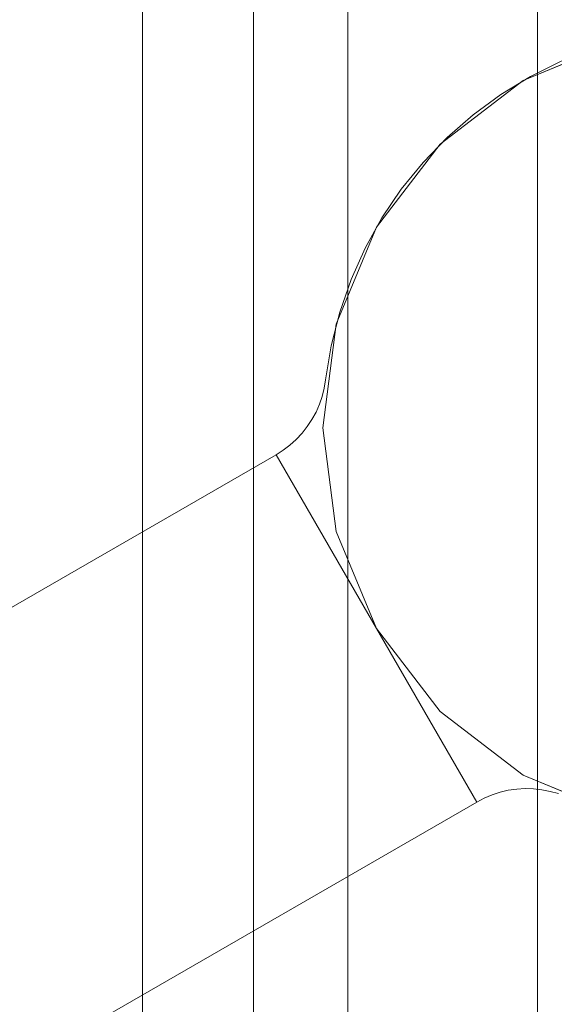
# Model space of a CAD drawing. Header units: inches. Extents: x -412 to -304, y -62 to 18.
# Tile 770 of 809: x -341.828 to -341.162, y 5.219 to 6.446. Entities that reach past the tile are written whole.
import ezdxf

# ---------------------------------------------------------------- set-up
doc = ezdxf.new("R2010")
doc.units = ezdxf.units.IN
doc.header["$LTSCALE"] = 32
doc.header["$MEASUREMENT"] = 0
for name, color, linetype, lineweight in [('Black', 7, 'Continuous', 18), ('DashLine', 7, 'Continuous', 13), ('Drawing', 7, 'Continuous', 18), ('Metal_1', 7, 'Continuous', 18), ('Metal_MP', 7, 'Continuous', 5), ('None', 7, 'Continuous', 18), ('SolidLine', 7, 'Continuous', 15), ('TFL_1', 7, 'Continuous', 13), ('Wood_1-H', 7, 'Continuous', 13), ('Wood_TBDDrawerbox', 7, 'Continuous', 18)]:
    doc.layers.add(name, color=color, linetype=linetype, lineweight=lineweight)

# ---------------------------------------------------------------- blocks, each defined once
blk = doc.blocks.new('Group-1')
at = {"layer": 'Metal_1', "invisible_edges": 13}
for points in [[(12.0197, -12.252, 68.2953), (12.2559, -25.5591, 68.2953), (119.6969, -25.5591, 68.2953), (12.0197, -12.252, 68.2953)], [(119.6969, -25.5591, 68.2953), (119.9331, -12.252, 68.2953), (12.0197, -12.252, 68.2953), (119.6969, -25.5591, 68.2953)], [(12.0197, -12.252, 68.0591), (12.2559, -25.5591, 68.0591), (119.6969, -25.5591, 68.0591), (12.0197, -12.252, 68.0591)], [(119.6969, -25.5591, 68.0591), (119.9331, -12.252, 68.0591), (12.0197, -12.252, 68.0591), (119.6969, -25.5591, 68.0591)]]:
    blk.add_3dface(points, dxfattribs=at)
blk = doc.blocks.new('Group-2')
at = {"layer": 'None'}
blk.add_blockref('Group-1', (0, 0), dxfattribs=at)
blk = doc.blocks.new('Group-3')
at = {"layer": 'None'}
blk.add_blockref('Group-2', (0, 0), dxfattribs=at)
blk = doc.blocks.new('SL Overhead (3D)')
at = {"layer": 'None'}
blk.add_blockref('Group-3', (0, 0), dxfattribs=at)
at = {"layer": 'Drawing', "color": 0, "flags": 1}
for tag in ['Tag', 'Catalog', 'Option1', 'Option2', 'Option3', 'Option4', 'Option5', 'Option6', 'Option7', 'Option8', 'Option9', 'Option10', 'Option11', 'Option12', 'Custom', 'FinishGroup', 'Discount', 'Item2', 'Item3', 'Item6', 'Item8', 'Item9', 'Item10', 'Item12', 'Item13', 'Item16', 'Item18', 'Item19', 'Item20', 'Item21', 'Item22', 'Item23', 'Item24', 'Item25', 'Item1', 'Item4', 'Item5', 'Item7', 'Item11', 'Item14', 'Item15', 'Item17']:
    blk.add_attdef(tag, (-52.521, 19.4184), '', height=0.00709, dxfattribs=at)
blk = doc.blocks.new('Group-6')
at = {"layer": 'TFL_1'}
for points in [[(12.7579, -29.9724, 22.874), (119.1752, -29.9724, 22.874), (119.1752, -12.0197, 22.874), (12.7579, -12.0197, 22.874)], [(12.7579, -12.7874, 7.9921), (119.1752, -12.7874, 7.9921), (119.1752, -29.9724, 7.9921), (12.7579, -29.9724, 7.9921)], [(12.7579, -13.5157, 8.7402), (12.7579, -29.9724, 8.7402), (119.1752, -29.9724, 8.7402), (119.1752, -13.5157, 8.7402)], [(12.7579, -13.5354, 22.126), (119.1752, -13.5354, 22.126), (119.1752, -29.9724, 22.126), (12.7579, -29.9724, 22.126)]]:
    blk.add_3dface(points, dxfattribs=at)
blk = doc.blocks.new('Group-12')
at = {"layer": 'Wood_TBDDrawerbox'}
for points in [[(49.2736, -28.9882, 10.5315), (82.5807, -28.9882, 10.5315), (82.5807, -17.2165, 10.5315), (49.2736, -17.2165, 10.5315)], [(49.5295, -17.2165, 10.0394), (82.3248, -17.2165, 10.0394), (82.3248, -28.7323, 10.0394), (49.5295, -28.7323, 10.0394)], [(82.3248, -17.2165, 9.5276), (82.3248, -29.2244, 9.5276), (82.8169, -29.2244, 9.5276), (82.8169, -17.2165, 9.5276)], [(82.3248, -17.2165, 10.2953), (82.3248, -29.2244, 10.2953), (82.3248, -29.2244, 9.5276), (82.3248, -17.2165, 9.5276)], [(82.5807, -17.2165, 10.2953), (82.5807, -29.2244, 10.2953), (82.3248, -29.2244, 10.2953), (82.3248, -17.2165, 10.2953)], [(82.3248, -17.2165, 10.5709), (82.3248, -29.2244, 10.5709), (82.5807, -29.2244, 10.5709), (82.5807, -17.2165, 10.5709)], [(82.3248, -17.2165, 18.8976), (82.3248, -29.2244, 18.8976), (82.3248, -29.2244, 10.5709), (82.3248, -17.2165, 10.5709)], [(82.8169, -17.2165, 18.8976), (82.8169, -29.2244, 18.8976), (82.3248, -29.2244, 18.8976), (82.3248, -17.2165, 18.8976)], [(82.3248, -17.2165, 10.0394), (82.3248, -17.2165, 10.2953), (82.3248, -28.7323, 10.2953), (82.3248, -28.7323, 10.0394)], [(82.5807, -17.2165, 10.5709), (82.5807, -29.2244, 10.5709), (82.5807, -29.2244, 10.2953), (82.5807, -17.2165, 10.2953)], [(82.5807, -17.2165, 10.2953), (82.5807, -17.2165, 10.5315), (82.5807, -28.9882, 10.5315), (82.5807, -28.9882, 10.2953)], [(82.8169, -17.2165, 9.5276), (82.8169, -29.2244, 9.5276), (82.8169, -17.2165, 9.5276)], [(82.8169, -17.2165, 9.5276), (82.8169, -29.2244, 9.5276), (82.8169, -29.2244, 9.5276)], [(82.8169, -17.2165, 9.5276), (82.8169, -29.2244, 9.5276), (82.8169, -29.2244, 18.8976), (82.8169, -17.2165, 18.8976)]]:
    blk.add_3dface(points, dxfattribs=at)
at = {"layer": 'Wood_TBDDrawerbox', "invisible_edges": 8}
blk.add_3dface([(82.3248, -28.7323, 10.2953), (82.3248, -17.2165, 10.2953), (82.5807, -17.2165, 10.2953), (82.5807, -28.9882, 10.2953)], dxfattribs=at)
blk = doc.blocks.new('Group-15')
at = {"layer": 'None'}
for name in ['Group-6', 'Group-12']:
    blk.add_blockref(name, (0, 0), dxfattribs=at)
blk = doc.blocks.new('SL Hanging Credenza (3D)')
at = {"layer": 'None'}
blk.add_blockref('Group-15', (0, 0), dxfattribs=at)
at = {"layer": 'Drawing', "color": 0, "flags": 1}
for tag in ['Tag', 'Catalog', 'Option1', 'Option2', 'Option3', 'Option4', 'Option5', 'Option6', 'Option7', 'Option8', 'Option9', 'Option10', 'Option11', 'Option12', 'Custom', 'FinishGroup', 'Discount', 'Item2', 'Item3', 'Item6', 'Item8', 'Item9', 'Item10', 'Item12', 'Item13', 'Item16', 'Item18', 'Item19', 'Item20', 'Item21', 'Item22', 'Item23', 'Item24', 'Item25', 'Item1', 'Item4', 'Item5', 'Item7', 'Item11', 'Item14', 'Item15', 'Item17']:
    blk.add_attdef(tag, (-52.5308, 13.8239), '', height=0.00709, dxfattribs=at)
blk = doc.blocks.new('Group-16')
at = {"layer": 'Wood_1-H', "invisible_edges": 8}
blk.add_3dface([(36.0039, 17.9921, 28.5412), (34.5479, 16.5361, 27.7008), (-34.5479, 16.5361, 27.7008), (-36.0039, 17.9921, 28.5412)], dxfattribs=at)
at = {"layer": 'Wood_1-H'}
for points in [[(-35.9849, 17.9731, 28.9808), (-34.5479, 16.5361, 28.9808), (34.5479, 16.5361, 28.9808), (35.9849, 17.9731, 28.9808)], [(-34.5479, 16.5361, 28.9808), (-34.5479, 16.5361, 27.7008), (34.5479, 16.5361, 27.7008), (34.5479, 16.5361, 28.9808)]]:
    blk.add_3dface(points, dxfattribs=at)
blk = doc.blocks.new('Group-20')
at = {"layer": 'Black'}
for points in [[(-34.5479, 16.5361, 28.9791), (34.5479, 16.5361, 28.9791), (34.5479, -16.5361, 28.9791), (-34.5479, -16.5361, 28.9791)], [(-34.5479, 16.5361, 27.7008), (34.5479, 16.5361, 27.7008), (34.5479, -16.5361, 27.7008), (-34.5479, -16.5361, 27.7008)], [(-34.5479, 16.5361, 27.7008), (-34.5479, 16.5361, 28.9791), (34.5479, 16.5361, 28.9791), (34.5479, 16.5361, 27.7008)]]:
    blk.add_3dface(points, dxfattribs=at)
at = {"layer": 'Wood_1-H'}
for points in [[(-35.9649, 17.9531, 28.9988), (35.9649, 17.9531, 28.9988), (35.9649, -17.9531, 28.9988), (-35.9649, -17.9531, 28.9988)], [(-35.9649, 17.9531, 28.9791), (35.9649, 17.9531, 28.9791), (35.9649, -17.9531, 28.9791), (-35.9649, -17.9531, 28.9791)]]:
    blk.add_3dface(points, dxfattribs=at)
at = {"layer": 'None'}
blk.add_blockref('Group-16', (0, 0), dxfattribs=at)
blk = doc.blocks.new('MPConf-Glide (3D)')
at = {"layer": 'Metal_MP'}
for points, invisible_edges in [([(-0.1294, -0.483, 0.25), (-0.483, 0.1294, 0.25), (-0.1294, 0.483, 0.25), (-0.1294, -0.483, 0.25)], 15), ([(-0.1294, -0.483), (-0.483, 0.1294), (-0.1294, 0.483), (-0.1294, -0.483)], 15), ([(-0.1294, 0.483, 0.25), (0.483, 0.1294, 0.25), (0.483, -0.1294, 0.25), (-0.1294, 0.483, 0.25)], 15), ([(-0.1294, 0.483, 0.25), (0.483, -0.1294, 0.25), (-0.1294, -0.483, 0.25), (-0.1294, 0.483, 0.25)], 15), ([(-0.1294, 0.483), (0.483, 0.1294), (0.483, -0.1294), (-0.1294, 0.483)], 15), ([(-0.1294, 0.483), (0.483, -0.1294), (-0.1294, -0.483), (-0.1294, 0.483)], 15), ([(-0.1294, -0.483, 0.25), (-0.483, -0.1294, 0.25), (-0.483, 0.1294, 0.25), (-0.1294, -0.483, 0.25)], 15), ([(-0.1294, -0.483), (-0.483, -0.1294), (-0.483, 0.1294), (-0.1294, -0.483)], 15), ([(0.483, 0.1294, 0.25), (0.5, 0, 0.25), (0.483, -0.1294, 0.25), (0.483, 0.1294, 0.25)], 12), ([(0.483, 0.1294), (0.5, 0), (0.483, -0.1294), (0.483, 0.1294)], 12), ([(-0.1294, -0.483, 0.25), (-0.3536, -0.3536, 0.25), (-0.483, -0.1294, 0.25), (-0.1294, -0.483, 0.25)], 15), ([(-0.1294, -0.483), (-0.3536, -0.3536), (-0.483, -0.1294), (-0.1294, -0.483)], 15), ([(0.483, -0.1294, 0.25), (0.1294, -0.483, 0.25), (-0.1294, -0.483, 0.25), (0.483, -0.1294, 0.25)], 15), ([(0.483, -0.1294), (0.1294, -0.483), (-0.1294, -0.483), (0.483, -0.1294)], 15), ([(0.483, -0.1294, 0.25), (0.3536, -0.3536, 0.25), (0.1294, -0.483, 0.25), (0.483, -0.1294, 0.25)], 15), ([(0.483, -0.1294), (0.3536, -0.3536), (0.1294, -0.483), (0.483, -0.1294)], 15), ([(0.483, -0.1294, 0.25), (0.433, -0.25, 0.25), (0.3536, -0.3536, 0.25), (0.483, -0.1294, 0.25)], 12), ([(0.483, -0.1294), (0.433, -0.25), (0.3536, -0.3536), (0.483, -0.1294)], 12), ([(-0.1294, -0.483, 0.25), (-0.25, -0.433, 0.25), (-0.3536, -0.3536, 0.25), (-0.1294, -0.483, 0.25)], 12), ([(-0.1294, -0.483), (-0.25, -0.433), (-0.3536, -0.3536), (-0.1294, -0.483)], 12), ([(0.3536, -0.3536, 0.25), (0.25, -0.433, 0.25), (0.1294, -0.483, 0.25), (0.3536, -0.3536, 0.25)], 12), ([(0.3536, -0.3536), (0.25, -0.433), (0.1294, -0.483), (0.3536, -0.3536)], 12), ([(0.1294, -0.483, 0.25), (0, -0.5, 0.25), (-0.1294, -0.483, 0.25), (0.1294, -0.483, 0.25)], 12), ([(0.1294, -0.483), (0, -0.5), (-0.1294, -0.483), (0.1294, -0.483)], 12)]:
    blk.add_3dface(points, dxfattribs=dict(at, invisible_edges=invisible_edges))
for points in [[(0.5, 0), (0.5, 0, 0.25), (0.483, 0.1294, 0.25), (0.483, 0.1294)], [(0.483, -0.1294), (0.483, -0.1294, 0.25), (0.5, 0, 0.25), (0.5, 0)], [(0.433, -0.25), (0.433, -0.25, 0.25), (0.483, -0.1294, 0.25), (0.483, -0.1294)], [(0.3536, -0.3536), (0.3536, -0.3536, 0.25), (0.433, -0.25, 0.25), (0.433, -0.25)], [(-0.3536, -0.3536), (-0.3536, -0.3536, 0.25), (-0.25, -0.433, 0.25), (-0.25, -0.433)], [(0.25, -0.433), (0.25, -0.433, 0.25), (0.3536, -0.3536, 0.25), (0.3536, -0.3536)], [(-0.25, -0.433), (-0.25, -0.433, 0.25), (-0.1294, -0.483, 0.25), (-0.1294, -0.483)], [(0.1294, -0.483), (0.1294, -0.483, 0.25), (0.25, -0.433, 0.25), (0.25, -0.433)], [(-0.1294, -0.483), (-0.1294, -0.483, 0.25), (0, -0.5, 0.25), (0, -0.5)], [(0, -0.5), (0, -0.5, 0.25), (0.1294, -0.483, 0.25), (0.1294, -0.483)]]:
    blk.add_3dface(points, dxfattribs=at)
blk = doc.blocks.new('MP-Leg-502-89 (3D)')
at = {"layer": 'Metal_MP'}
for points, invisible_edges in [([(-19.8241, 0.4972, 1.8125), (-19.8667, 0.4908, 1.8125), (-19.5715, 0.4585, 1.8125)], 10), ([(-19.5715, 0.4585, 0.3125), (-19.8667, 0.4908, 0.3125), (-19.8241, 0.4972, 0.3125)], 9), ([(-19.5715, 0.4585, 1.8125), (-19.7381, 0.4989, 1.8125), (-19.7811, 0.4999, 1.8125), (-19.8241, 0.4972, 1.8125)], 9), ([(-19.8241, 0.4972, 0.3125), (-19.8241, 0.4972, 1.8125), (-19.7811, 0.4999, 1.8125), (-19.7811, 0.4999, 0.3125)], 5), ([(-19.8241, 0.4972, 0.3125), (-19.7811, 0.4999, 0.3125), (-19.7381, 0.4989, 0.3125), (-19.5715, 0.4585, 0.3125)], 12), ([(-19.7811, 0.4999, 0.3125), (-19.7811, 0.4999, 1.8125), (-19.7381, 0.4989, 1.8125), (-19.7381, 0.4989, 0.3125)], 5), ([(-19.6953, 0.4942, 1.8125), (-19.7381, 0.4989, 1.8125), (-19.5715, 0.4585, 1.8125)], 10), ([(-19.7381, 0.4989, 0.3125), (-19.7381, 0.4989, 1.8125), (-19.6953, 0.4942, 1.8125), (-19.6953, 0.4942, 0.3125)], 5), ([(-19.5715, 0.4585, 0.3125), (-19.7381, 0.4989, 0.3125), (-19.6953, 0.4942, 0.3125)], 9), ([(-19.5715, 0.4585, 1.8125), (-19.6117, 0.4739, 1.8125), (-19.6531, 0.4859, 1.8125), (-19.6953, 0.4942, 1.8125)], 8), ([(-19.6953, 0.4942, 0.3125), (-19.6953, 0.4942, 1.8125), (-19.6531, 0.4859, 1.8125), (-19.6531, 0.4859, 0.3125)], 5), ([(-19.6953, 0.4942, 0.3125), (-19.6531, 0.4859, 0.3125), (-19.6117, 0.4739, 0.3125), (-19.5715, 0.4585, 0.3125)], 8), ([(-19.461, 0.3923, 1.8125), (-19.8667, 0.4908, 1.8125), (-19.9086, 0.4807, 1.8125), (-19.9494, 0.4671, 1.8125)], 9), ([(-19.9494, 0.4671, 0.3125), (-19.9086, 0.4807, 0.3125), (-19.8667, 0.4908, 0.3125), (-19.461, 0.3923, 0.3125)], 12), ([(-19.8667, 0.4908, 1.8125), (-19.461, 0.3923, 1.8125), (-19.4959, 0.4175, 1.8125)], 9), ([(-19.4959, 0.4175, 1.8125), (-19.5328, 0.4396, 1.8125), (-19.5715, 0.4585, 1.8125), (-19.8667, 0.4908, 1.8125)], 12), ([(-19.8667, 0.4908, 0.3125), (-19.5715, 0.4585, 0.3125), (-19.5328, 0.4396, 0.3125), (-19.4959, 0.4175, 0.3125)], 9), ([(-19.4959, 0.4175, 0.3125), (-19.461, 0.3923, 0.3125), (-19.8667, 0.4908, 0.3125)], 10), ([(-19.6531, 0.4859, 0.3125), (-19.6531, 0.4859, 1.8125), (-19.6117, 0.4739, 1.8125), (-19.6117, 0.4739, 0.3125)], 5), ([(-19.9494, 0.4671, 1.8125), (-19.9889, 0.45, 1.8125), (-19.461, 0.3923, 1.8125)], 10), ([(-19.461, 0.3923, 0.3125), (-19.9889, 0.45, 0.3125), (-19.9494, 0.4671, 0.3125)], 9), ([(-19.6117, 0.4739, 0.3125), (-19.6117, 0.4739, 1.8125), (-19.5715, 0.4585, 1.8125), (-19.5715, 0.4585, 0.3125)], 5), ([(-19.5715, 0.4585, 0.3125), (-19.5715, 0.4585, 1.8125), (-19.5328, 0.4396, 1.8125), (-19.5328, 0.4396, 0.3125)], 5), ([(-19.9889, 0.45, 1.8125), (-20.0268, 0.4296, 1.8125), (-19.461, 0.3923, 1.8125)], 10), ([(-19.461, 0.3923, 0.3125), (-20.0268, 0.4296, 0.3125), (-19.9889, 0.45, 0.3125)], 9), ([(-19.5328, 0.4396, 0.3125), (-19.5328, 0.4396, 1.8125), (-19.4959, 0.4175, 1.8125), (-19.4959, 0.4175, 0.3125)], 5), ([(-19.3644, -0.2918, 1.8125), (-19.357, -0.2843, 1.8125), (-20.0268, 0.4296, 1.8125), (-20.0629, 0.406, 1.8125)], 10), ([(-20.0629, 0.406, 0.3125), (-20.0268, 0.4296, 0.3125), (-19.357, -0.2843, 0.3125), (-19.3644, -0.2918, 0.3125)], 10), ([(-20.0268, 0.4296, 1.8125), (-19.371, 0.3, 1.8125), (-19.3983, 0.3333, 1.8125)], 9), ([(-19.3983, 0.3333, 1.8125), (-19.4284, 0.3641, 1.8125), (-19.461, 0.3923, 1.8125), (-20.0268, 0.4296, 1.8125)], 12), ([(-20.0268, 0.4296, 1.8125), (-19.357, -0.2843, 1.8125), (-19.3644, 0.2918, 1.8125), (-19.371, 0.3, 1.8125)], 11), ([(-20.0268, 0.4296, 0.3125), (-19.461, 0.3923, 0.3125), (-19.4284, 0.3641, 0.3125), (-19.3983, 0.3333, 0.3125)], 9), ([(-19.3983, 0.3333, 0.3125), (-19.371, 0.3, 0.3125), (-20.0268, 0.4296, 0.3125)], 10), ([(-19.371, 0.3, 0.3125), (-19.3644, 0.2918, 0.3125), (-19.357, -0.2843, 0.3125), (-20.0268, 0.4296, 0.3125)], 14), ([(-19.4959, 0.4175, 0.3125), (-19.4959, 0.4175, 1.8125), (-19.461, 0.3923, 1.8125), (-19.461, 0.3923, 0.3125)], 5), ([(-19.461, 0.3923, 0.3125), (-19.461, 0.3923, 1.8125), (-19.4284, 0.3641, 1.8125), (-19.4284, 0.3641, 0.3125)], 5), ([(-19.4284, 0.3641, 0.3125), (-19.4284, 0.3641, 1.8125), (-19.3983, 0.3333, 1.8125), (-19.3983, 0.3333, 0.3125)], 5), ([(-19.3983, 0.3333, 0.3125), (-19.3983, 0.3333, 1.8125), (-19.371, 0.3, 1.8125), (-19.371, 0.3, 0.3125)], 1), ([(-19.371, 0.3, 0.3125), (-19.371, 0.3, 1.8125), (-19.3644, 0.2918, 1.8125), (-19.3644, 0.2918, 0.3125)], 4), ([(-19.357, -0.2843, 1.8125), (-19.357, 0.2843, 1.8125), (-19.3644, 0.2918, 1.8125)], 9), ([(-19.3644, 0.2918, 0.3125), (-19.357, 0.2843, 0.3125), (-19.357, -0.2843, 0.3125)], 10), ([(-19.3644, 0.2918, 0.3125), (-19.3644, 0.2918, 1.8125), (-19.357, 0.2843, 1.8125), (-19.357, 0.2843, 0.3125)], 5), ([(-19.3491, 0.2774, 1.8125), (-19.357, 0.2843, 1.8125), (-19.357, -0.2843, 1.8125)], 10), ([(-19.357, -0.2843, 0.3125), (-19.357, 0.2843, 0.3125), (-19.3491, 0.2774, 0.3125)], 9), ([(-19.357, 0.2843, 0.3125), (-19.357, 0.2843, 1.8125), (-19.3491, 0.2774, 1.8125), (-19.3491, 0.2774, 0.3125)], 5), ([(-19.357, -0.2843, 1.8125), (-19.3406, 0.2711, 1.8125), (-19.3491, 0.2774, 1.8125)], 9), ([(-19.3491, 0.2774, 0.3125), (-19.3406, 0.2711, 0.3125), (-19.357, -0.2843, 0.3125)], 10), ([(-19.3316, 0.2657, 1.8125), (-19.3406, 0.2711, 1.8125), (-19.357, -0.2843, 1.8125)], 10), ([(-19.357, -0.2843, 0.3125), (-19.3406, 0.2711, 0.3125), (-19.3316, 0.2657, 0.3125)], 9), ([(-19.3491, 0.2774, 0.3125), (-19.3491, 0.2774, 1.8125), (-19.3406, 0.2711, 1.8125), (-19.3406, 0.2711, 0.3125)], 5), ([(-19.3406, 0.2711, 0.3125), (-19.3406, 0.2711, 1.8125), (-19.3316, 0.2657, 1.8125), (-19.3316, 0.2657, 0.3125)], 5), ([(-19.357, -0.2843, 1.8125), (-19.3222, 0.2609, 1.8125), (-19.3316, 0.2657, 1.8125)], 9), ([(-19.3316, 0.2657, 0.3125), (-19.3222, 0.2609, 0.3125), (-19.357, -0.2843, 0.3125)], 10), ([(-19.3124, 0.257, 1.8125), (-19.3222, 0.2609, 1.8125), (-19.357, -0.2843, 1.8125)], 10), ([(-19.357, -0.2843, 0.3125), (-19.3222, 0.2609, 0.3125), (-19.3124, 0.257, 0.3125)], 9), ([(-19.3316, 0.2657, 0.3125), (-19.3316, 0.2657, 1.8125), (-19.3222, 0.2609, 1.8125), (-19.3222, 0.2609, 0.3125)], 5), ([(-19.3222, 0.2609, 0.3125), (-19.3222, 0.2609, 1.8125), (-19.3124, 0.257, 1.8125), (-19.3124, 0.257, 0.3125)], 5), ([(-19.357, -0.2843, 1.8125), (-19.3023, 0.254, 1.8125), (-19.3124, 0.257, 1.8125)], 9), ([(-19.3124, 0.257, 0.3125), (-19.3023, 0.254, 0.3125), (-19.357, -0.2843, 0.3125)], 10), ([(-19.3023, 0.254, 1.8125), (-19.357, -0.2843, 1.8125), (-19.3491, -0.2774, 1.8125)], 9), ([(-19.3491, -0.2774, 0.3125), (-19.357, -0.2843, 0.3125), (-19.3023, 0.254, 0.3125)], 10), ([(-19.3491, -0.2774, 1.8125), (-19.3406, -0.2711, 1.8125), (-19.3023, 0.254, 1.8125)], 10), ([(-19.3023, 0.254, 0.3125), (-19.3406, -0.2711, 0.3125), (-19.3491, -0.2774, 0.3125)], 9), ([(-19.3023, 0.254, 1.8125), (-19.3406, -0.2711, 1.8125), (-19.3316, -0.2657, 1.8125)], 9), ([(-19.3316, -0.2657, 0.3125), (-19.3406, -0.2711, 0.3125), (-19.3023, 0.254, 0.3125)], 10), ([(-19.3023, 0.254, 1.8125), (-19.3316, -0.2657, 1.8125), (-19.3222, -0.2609, 1.8125)], 9), ([(-19.3222, -0.2609, 0.3125), (-19.3316, -0.2657, 0.3125), (-19.3023, 0.254, 0.3125)], 10), ([(-19.3222, -0.2609, 1.8125), (-19.3124, -0.257, 1.8125), (-19.3023, 0.254, 1.8125)], 10), ([(-19.3023, 0.254, 0.3125), (-19.3124, -0.257, 0.3125), (-19.3222, -0.2609, 0.3125)], 9), ([(-19.3124, 0.257, 0.3125), (-19.3124, 0.257, 1.8125), (-19.3023, 0.254, 1.8125), (-19.3023, 0.254, 0.3125)], 5), ([(-19.3023, 0.254, 1.8125), (-19.3124, -0.257, 1.8125), (-19.3023, -0.254, 1.8125)], 9), ([(-19.3023, -0.254, 0.3125), (-19.3124, -0.257, 0.3125), (-19.3023, 0.254, 0.3125)], 10), ([(-19.3023, 0.254, 1.8125), (-19.292, -0.2518, 1.8125), (-19.2815, -0.2504, 1.8125)], 9), ([(-19.3023, -0.254, 1.8125), (-19.292, -0.2518, 1.8125), (-19.3023, 0.254, 1.8125)], 10), ([(-19.292, 0.2518, 1.8125), (-19.3023, 0.254, 1.8125), (-19.2815, -0.2504, 1.8125)], 10), ([(-19.3023, 0.254, 0.3125), (-19.292, -0.2518, 0.3125), (-19.3023, -0.254, 0.3125)], 9), ([(-19.292, -0.2518, 0.3125), (-19.3023, 0.254, 0.3125), (-19.292, 0.2518, 0.3125)], 9), ([(-19.3023, 0.254, 0.3125), (-19.3023, 0.254, 1.8125), (-19.292, 0.2518, 1.8125), (-19.292, 0.2518, 0.3125)], 5), ([(-19.2815, -0.2504, 1.8125), (-19.2815, 0.2504, 1.8125), (-19.292, 0.2518, 1.8125)], 9), ([(-19.292, 0.2518, 0.3125), (-19.2815, 0.2504, 0.3125), (-19.292, -0.2518, 0.3125)], 10), ([(-19.292, 0.2518, 0.3125), (-19.292, 0.2518, 1.8125), (-19.2815, 0.2504, 1.8125), (-19.2815, 0.2504, 0.3125)], 5), ([(-19.2815, -0.2504, 0.3125), (-19.292, -0.2518, 0.3125), (-19.2815, 0.2504, 0.3125)], 10), ([(-19.2815, -0.2504, 1.8125), (-19.271, -0.25, 1.8125), (-19.271, 0.25, 1.8125), (-19.2815, 0.2504, 1.8125)], 8), ([(-19.2815, 0.2504, 0.3125), (-19.271, 0.25, 0.3125), (-19.271, -0.25, 0.3125), (-19.2815, -0.2504, 0.3125)], 8), ([(-19.2815, 0.2504, 0.3125), (-19.2815, 0.2504, 1.8125), (-19.271, 0.25, 1.8125), (-19.271, 0.25, 0.3125)], 1), ([(-1.8444, 0.25, 5.2951), (-19.271, 0.25, 1.8125), (-19.271, -0.25, 1.8125), (-1.8444, -0.25, 5.2951)], 8), ([(-1.8444, -0.25, 2.3026), (-19.271, -0.25, 0.3125), (-19.271, 0.25, 0.3125), (-1.8444, 0.25, 2.3026)], 8), ([(-19.3124, -0.257, 0.3125), (-19.3124, -0.257, 1.8125), (-19.3222, -0.2609, 1.8125), (-19.3222, -0.2609, 0.3125)], 5), ([(-19.3023, -0.254, 0.3125), (-19.3023, -0.254, 1.8125), (-19.3124, -0.257, 1.8125), (-19.3124, -0.257, 0.3125)], 5), ([(-19.292, -0.2518, 0.3125), (-19.292, -0.2518, 1.8125), (-19.3023, -0.254, 1.8125), (-19.3023, -0.254, 0.3125)], 5), ([(-19.2815, -0.2504, 0.3125), (-19.2815, -0.2504, 1.8125), (-19.292, -0.2518, 1.8125), (-19.292, -0.2518, 0.3125)], 5), ([(-19.271, -0.25, 0.3125), (-19.271, -0.25, 1.8125), (-19.2815, -0.2504, 1.8125), (-19.2815, -0.2504, 0.3125)], 4), ([(-19.3316, -0.2657, 0.3125), (-19.3316, -0.2657, 1.8125), (-19.3406, -0.2711, 1.8125), (-19.3406, -0.2711, 0.3125)], 5), ([(-19.3222, -0.2609, 0.3125), (-19.3222, -0.2609, 1.8125), (-19.3316, -0.2657, 1.8125), (-19.3316, -0.2657, 0.3125)], 5), ([(-19.3491, -0.2774, 0.3125), (-19.3491, -0.2774, 1.8125), (-19.357, -0.2843, 1.8125), (-19.357, -0.2843, 0.3125)], 5), ([(-19.3406, -0.2711, 0.3125), (-19.3406, -0.2711, 1.8125), (-19.3491, -0.2774, 1.8125), (-19.3491, -0.2774, 0.3125)], 5), ([(-19.357, -0.2843, 0.3125), (-19.357, -0.2843, 1.8125), (-19.3644, -0.2918, 1.8125), (-19.3644, -0.2918, 0.3125)], 5)]:
    blk.add_3dface(points, dxfattribs=dict(at, invisible_edges=invisible_edges))
for points in [[(-1.8444, 0.25, 5.2951), (-1.8444, 0.25, 2.3026), (-19.271, 0.25, 0.3125), (-19.271, 0.25, 1.8125)], [(-1.8444, -0.25, 2.3026), (-1.8444, -0.25, 5.2951), (-19.271, -0.25, 1.8125), (-19.271, -0.25, 0.3125)]]:
    blk.add_3dface(points, dxfattribs=at)
at = {"layer": 'Metal_MP', "color": 7, "rotation": 90}
blk.add_blockref('MPConf-Glide (3D)', (-19.771, 0), dxfattribs=at)
blk = doc.blocks.new('MPHtAdjLeg-16-NoCable (3D)')
at = {"layer": 'DashLine', "color": 7, "xscale": -1, "rotation": 120}
blk.add_blockref('MP-Leg-502-89 (3D)', (0, 0), dxfattribs=at)
blk = doc.blocks.new('MpHtAdjBase-3 (3D)')
at = {"layer": 'Black', "color": 7}
blk.add_blockref('MPHtAdjLeg-16-NoCable (3D)', (-21.5551, 0), dxfattribs=at)
blk = doc.blocks.new('Group-23')
at = {"layer": 'None'}
blk.add_blockref('Group-20', (0, 0), dxfattribs=at)
at = {"layer": 'SolidLine', "color": 7}
blk.add_blockref('MpHtAdjBase-3 (3D)', (0, 0), dxfattribs=at)
blk = doc.blocks.new('MP Ht Adju Rect Table (3D)')
at = {"layer": 'None'}
blk.add_blockref('Group-23', (0, 0), dxfattribs=at)
at = {"layer": 'Drawing', "color": 0, "flags": 1}
for tag in ['Tag', 'Catalog', 'Option1', 'Option2', 'Option3', 'Option4', 'Option5', 'Option6', 'Option7', 'Option8', 'Option9', 'Option10', 'Option11', 'Option12', 'Custom', 'FinishGroup', 'Discount', 'Item2', 'Item3', 'Item6', 'Item9', 'Item10', 'Item12', 'Item13', 'Item16', 'Item19', 'Item20', 'Item21', 'Item22', 'Item23', 'Item24', 'Item25', 'Item8', 'Item18', 'Item1', 'Item4', 'Item5', 'Item7', 'Item11', 'Item14', 'Item15', 'Item17']:
    blk.add_attdef(tag, (-16.6066, -46.5306), '', height=0.00709, dxfattribs=at)

msp = doc.modelspace()

# ---------------------------------------------------------------- block references
at = {"layer": 'Drawing'}
for name in ['SL Hanging Credenza (3D)', 'SL Overhead (3D)']:
    msp.add_blockref(name, (-424, 30), dxfattribs=at)
at = {"layer": 'Drawing', "rotation": 270}
msp.add_blockref('MP Ht Adju Rect Table (3D)', (-358.0728, -25.5031), dxfattribs=at)

doc.saveas('drawing.dxf')
